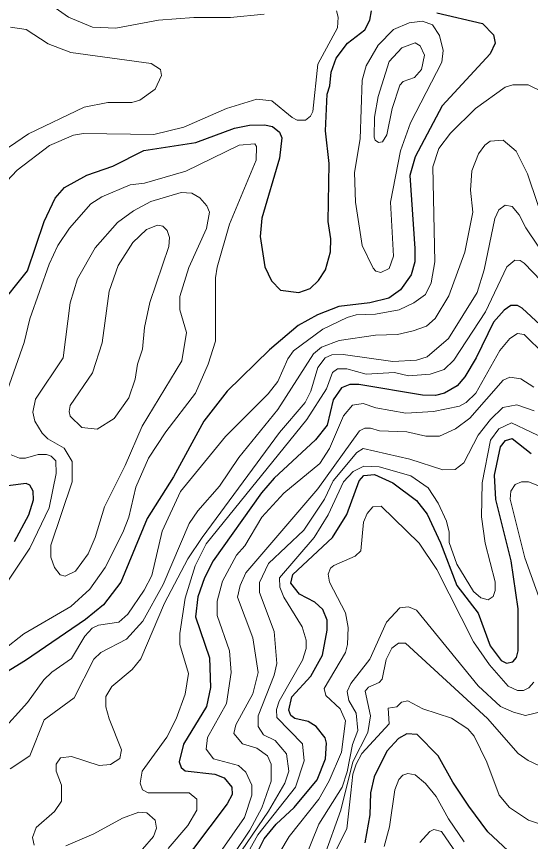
# Model space of a CAD drawing. Extents: x 577 to 602.9, y 7483.8 to 7511.6.
# Drawn here: x 582.841 to 583.765, y 7486.258 to 7487.741 of the extents above; entities that cross this region are included whole.
import ezdxf

# ---------------------------------------------------------------- set-up
doc = ezdxf.new("R2010")
doc.units = 0
doc.header["$LTSCALE"] = 0.032
doc.layers.add('1', color=7, linetype='Continuous', lineweight=25)
doc.layers.add('2', color=7, linetype='Continuous', lineweight=13)

msp = doc.modelspace()

# ---------------------------------------------------------------- linework, layer by layer
at = {"layer": '1'}
for points in [[(582.8058, 7487.2157), (582.8607, 7487.2841), (582.8909, 7487.3724), (582.9108, 7487.4145), (582.9275, 7487.4336), (582.9673, 7487.4559), (583.0142, 7487.4718), (583.0698, 7487.5004), (583.1637, 7487.5147), (583.2328, 7487.5402), (583.2599, 7487.5457), (583.2869, 7487.5465), (583.3012, 7487.5433), (583.314, 7487.533), (583.3179, 7487.5227), (583.314, 7487.4861), (583.2821, 7487.3787), (583.279, 7487.3453), (583.2877, 7487.2913), (583.2996, 7487.2658), (583.3155, 7487.2491), (583.3489, 7487.2452), (583.3688, 7487.2523), (583.3839, 7487.2666), (583.3967, 7487.2857), (583.4054, 7487.3183), (583.4062, 7487.3414), (583.4014, 7487.3724), (583.403, 7487.4765), (583.3967, 7487.5354), (583.3998, 7487.6014), (583.4046, 7487.6165), (583.407, 7487.6411), (583.4157, 7487.6658), (583.4364, 7487.6928), (583.4674, 7487.7167), (583.4762, 7487.7342), (583.4794, 7487.7509)], [(583.597, 7487.7477), (583.6789, 7487.7286), (583.6988, 7487.7079), (583.702, 7487.6928), (583.6925, 7487.6738), (583.6066, 7487.5807), (583.5581, 7487.4885), (583.5485, 7487.4551), (583.5573, 7487.3239), (583.5573, 7487.3), (583.5509, 7487.277), (583.5318, 7487.2499), (583.5104, 7487.2348), (583.4762, 7487.2261), (583.4205, 7487.2197), (583.3823, 7487.2046), (583.3474, 7487.1855), (583.2957, 7487.1418), (583.2201, 7487.0678), (583.178, 7487.0138), (583.1231, 7486.9136), (583.0762, 7486.8388), (583.0285, 7486.7243), (582.9975, 7486.6838), (582.9649, 7486.6575), (582.8575, 7486.5836), (582.8066, 7486.5533)], [(583.799, 7487.172), (583.7505, 7487.2165), (583.7418, 7487.2213), (583.7298, 7487.2213), (583.7179, 7487.2133), (583.6988, 7487.1919), (583.6678, 7487.1275), (583.6471, 7487.0933), (583.6336, 7487.0774), (583.6106, 7487.0639), (583.5947, 7487.0599), (583.5708, 7487.0607), (583.4563, 7487.0798), (583.4404, 7487.0798), (583.4253, 7487.0734), (583.4102, 7487.0519), (583.3998, 7487.0066), (583.3784, 7486.9804), (583.3044, 7486.9112), (583.2814, 7486.8849), (583.1947, 7486.7625), (583.1788, 7486.7323), (583.1668, 7486.6981), (583.1629, 7486.6623), (583.1883, 7486.5883), (583.1899, 7486.5351), (583.1827, 7486.5009), (583.1414, 7486.4333), (583.1334, 7486.4015), (583.1374, 7486.3911), (583.1446, 7486.3856), (583.1979, 7486.3792), (583.2146, 7486.3728), (583.2281, 7486.3561), (583.2289, 7486.3426), (583.2201, 7486.3259), (583.1279, 7486.2043)], [(583.5605, 7486.8714), (583.5795, 7486.8468), (583.6034, 7486.7951), (583.6328, 7486.7187), (583.671, 7486.6686), (583.6925, 7486.6098), (583.7123, 7486.5836), (583.7219, 7486.5788), (583.7338, 7486.5812), (583.7402, 7486.5891), (583.7433, 7486.6011), (583.7433, 7486.6766), (583.7306, 7486.7625), (583.7028, 7486.873), (583.7004, 7486.9167), (583.7115, 7486.9676), (583.7203, 7486.9788), (583.7322, 7486.9827), (583.7664, 7486.9557)], [(583.2757, 7486.2417), (583.2865, 7486.2629), (583.3077, 7486.2896), (583.3401, 7486.3192), (583.3815, 7486.3689), (583.3967, 7486.407), (583.3982, 7486.4349), (583.3959, 7486.4444), (583.38, 7486.4651), (583.3656, 7486.4738), (583.3418, 7486.4794), (583.3346, 7486.485), (583.3307, 7486.4945), (583.3362, 7486.5184), (583.3704, 7486.5557), (583.3911, 7486.5931), (583.3998, 7486.6384), (583.3998, 7486.6559), (583.3919, 7486.675), (583.3776, 7486.6885), (583.3497, 7486.7028), (583.3346, 7486.7227), (583.3377, 7486.7383), (583.4094, 7486.8046), (583.4348, 7486.846), (583.4571, 7486.9064), (583.4658, 7486.9159), (583.485, 7486.9178), (583.5175, 7486.9032), (583.5605, 7486.8714)], [(582.8376, 7486.7975), (582.8631, 7486.8452), (582.8718, 7486.8722), (582.871, 7486.8881), (582.8647, 7486.8985), (582.8583, 7486.9016), (582.8257, 7486.8977)], [(583.7251, 7486.2416), (583.6885, 7486.2758), (583.6543, 7486.322), (583.6257, 7486.3649), (583.5994, 7486.4126), (583.5613, 7486.4508), (583.543, 7486.4516), (583.5279, 7486.4436), (583.5072, 7486.4206), (583.4841, 7486.3744), (583.4778, 7486.3458), (583.4762, 7486.306), (583.4674, 7486.256)]]:
    msp.add_lwpolyline(points, dxfattribs=at)
at = {"layer": '2'}
for points in [[(582.8424, 7487.805), (582.9347, 7487.7398), (582.9776, 7487.7215), (583.0197, 7487.7199), (583.0961, 7487.7342), (583.1597, 7487.739), (583.2257, 7487.739), (583.2861, 7487.7453)], [(583.4165, 7487.7509), (583.4197, 7487.7398), (583.4181, 7487.7207), (583.3831, 7487.6555), (583.3736, 7487.5704), (583.3696, 7487.5616), (583.3609, 7487.5545), (583.3458, 7487.5545), (583.337, 7487.5592), (583.3004, 7487.5895), (583.2734, 7487.5926), (583.2185, 7487.5759), (583.1422, 7487.5418), (583.0881, 7487.529), (582.9617, 7487.5306), (582.9434, 7487.5274), (582.9005, 7487.5091), (582.8424, 7487.4646), (582.805, 7487.4257)], [(582.8305, 7487.7215), (582.8583, 7487.7175), (582.8981, 7487.692), (582.9386, 7487.6761), (583.0834, 7487.6563), (583.1001, 7487.6459), (583.1016, 7487.6348), (583.0905, 7487.6101), (583.0627, 7487.5903), (583.0484, 7487.5863), (583.0054, 7487.5863), (582.9625, 7487.5783), (582.8623, 7487.5298), (582.8035, 7487.4901)], [(582.8106, 7486.4532), (582.8607, 7486.508), (582.8901, 7486.5486), (582.9044, 7486.5629), (582.9402, 7486.5875), (582.9641, 7486.6273), (582.9768, 7486.6416), (582.9887, 7486.6472), (583.0253, 7486.6527), (583.0412, 7486.6671), (583.0706, 7486.71), (583.0841, 7486.7362), (583.1032, 7486.8158), (583.1358, 7486.8873), (583.2169, 7486.9859), (583.2933, 7487.0631), (583.3108, 7487.0853), (583.3291, 7487.1259), (583.3394, 7487.1402), (583.3919, 7487.1792), (583.4356, 7487.1998), (583.4515, 7487.2046), (583.4865, 7487.2062), (583.5294, 7487.2141), (583.5557, 7487.2261), (583.5764, 7487.2412), (583.5867, 7487.2626), (583.5931, 7487.3), (583.5899, 7487.471), (583.6002, 7487.5036), (583.6217, 7487.5314), (583.6662, 7487.5759), (583.7195, 7487.6141), (583.7338, 7487.6181), (583.7608, 7487.6181), (583.7871, 7487.6054)], [(582.8297, 7486.3887), (582.8647, 7486.4126), (582.8909, 7486.477), (582.945, 7486.5168), (582.98, 7486.5859), (582.9927, 7486.5979), (583.0388, 7486.6217), (583.0682, 7486.6543), (583.1048, 7486.7203), (583.1517, 7486.8301), (583.1668, 7486.8523), (583.2058, 7486.8969), (583.2408, 7486.9486), (583.3108, 7487.0344), (583.3752, 7487.1346), (583.3895, 7487.1465), (583.4213, 7487.1585), (583.4865, 7487.168), (583.5263, 7487.1696), (583.5541, 7487.176), (583.578, 7487.1847), (583.5939, 7487.1982), (583.6185, 7487.2388), (583.6471, 7487.3175), (583.6614, 7487.3891), (583.6575, 7487.4288), (583.6599, 7487.4638), (583.6718, 7487.494), (583.6829, 7487.5099), (583.6925, 7487.5171), (583.7163, 7487.5187), (583.7394, 7487.4988), (583.76, 7487.4583), (583.7958, 7487.3517)], [(582.817, 7487.0479), (582.8551, 7487.1553), (582.8647, 7487.1974), (582.8997, 7487.296), (582.9156, 7487.3294), (582.9362, 7487.3605), (582.9744, 7487.4042), (582.9943, 7487.4169), (583.0452, 7487.4384), (583.0714, 7487.4416), (583.1454, 7487.463), (583.2416, 7487.5099), (583.2694, 7487.5123), (583.2726, 7487.5076), (583.2718, 7487.4829), (583.2241, 7487.3676), (583.2018, 7487.2905), (583.1987, 7487.2714), (583.1987, 7487.1577), (583.1859, 7487.1163), (583.1629, 7487.0639), (583.1096, 7486.9947), (583.0786, 7486.947), (583.0555, 7486.8953), (583.0428, 7486.8412), (583.0325, 7486.8134), (583.0007, 7486.7506), (582.9728, 7486.7116), (582.9386, 7486.6806), (582.8543, 7486.6313), (582.8178, 7486.6026)], [(583.826, 7487.2587), (583.7569, 7487.3612), (583.7449, 7487.3843), (583.7322, 7487.3994), (583.7195, 7487.4018), (583.7084, 7487.3938), (583.7012, 7487.3779), (583.6821, 7487.2857), (583.6694, 7487.2452), (583.6177, 7487.1625), (583.5795, 7487.1291), (583.5605, 7487.1235), (583.5175, 7487.1211), (583.4285, 7487.1338), (583.4078, 7487.133), (583.3959, 7487.1275), (583.3831, 7487.11), (583.3704, 7487.0678), (583.3601, 7487.0472), (583.314, 7486.9931), (583.1748, 7486.8046), (583.1494, 7486.7665), (583.1072, 7486.6869), (583.0643, 7486.5867), (583.0492, 7486.5677), (583.0126, 7486.5366), (583.0014, 7486.5192), (583.0014, 7486.5001), (583.0078, 7486.4786), (583.0301, 7486.4229), (583.0269, 7486.4078), (583.0102, 7486.3967), (582.9895, 7486.3951), (582.9402, 7486.411), (582.9203, 7486.4086), (582.9124, 7486.3975), (582.9124, 7486.3848), (582.9219, 7486.3593), (582.9219, 7486.3307), (582.9092, 7486.3124), (582.8766, 7486.2838), (582.8695, 7486.2655), (582.8726, 7486.252)], [(583.1136, 7486.2456), (583.1494, 7486.287), (583.1653, 7486.3148), (583.1653, 7486.3347), (583.1517, 7486.3458), (583.0778, 7486.3458), (583.0674, 7486.3514), (583.0635, 7486.3633), (583.0667, 7486.3848), (583.1112, 7486.446), (583.1279, 7486.4786), (583.1446, 7486.5231), (583.1501, 7486.5605), (583.135, 7486.6122), (583.135, 7486.6321), (583.1446, 7486.6957), (583.1621, 7486.7537), (583.182, 7486.7935), (583.3633, 7487.0169), (583.3982, 7487.0718), (583.4094, 7487.1012), (583.4181, 7487.1076), (583.4348, 7487.1076), (583.4698, 7487.098), (583.5207, 7487.1012), (583.5461, 7487.0949), (583.5851, 7487.098), (583.6098, 7487.1068), (583.6273, 7487.1235), (583.6845, 7487.2102), (583.7227, 7487.2913), (583.737, 7487.3032), (583.7465, 7487.3024), (583.7537, 7487.2976), (583.8308, 7487.2181)], [(583.2066, 7486.2377), (583.2511, 7486.3013), (583.2639, 7486.3418), (583.2639, 7486.3593), (583.2535, 7486.3832), (583.24, 7486.3951), (583.1955, 7486.407), (583.182, 7486.4245), (583.1843, 7486.4452), (583.2185, 7486.5064), (583.2273, 7486.5621), (583.2241, 7486.6011), (583.2018, 7486.6647), (583.2018, 7486.6901), (583.2114, 7486.7259), (583.2368, 7486.7728), (583.2519, 7486.7895), (583.2821, 7486.8412), (583.3219, 7486.8841), (583.3863, 7486.9374), (583.4038, 7486.9645), (583.4293, 7487.0233), (583.4452, 7487.0424), (583.4642, 7487.0456), (583.4873, 7487.0376), (583.5414, 7487.0281), (583.5907, 7487.0312), (583.6376, 7487.0408), (583.6495, 7487.0472), (583.667, 7487.0639), (583.71, 7487.141), (583.7282, 7487.1625), (583.7418, 7487.1712), (583.7537, 7487.1696), (583.7903, 7487.1338)], [(583.6018, 7486.9867), (583.6304, 7487.0002), (583.6559, 7487.0193), (583.7163, 7487.0877), (583.7282, 7487.0925), (583.7481, 7487.0901), (583.7712, 7487.075)], [(583.772, 7487.032), (583.741, 7487.0432), (583.7155, 7487.0384), (583.6933, 7487.0169), (583.671, 7486.9883), (583.6455, 7486.939), (583.6296, 7486.9271), (583.6074, 7486.9263), (583.5485, 7486.9454), (583.4642, 7486.9645), (583.4531, 7486.9573), (583.4102, 7486.9064), (583.3951, 7486.8738), (583.3577, 7486.8181), (583.2941, 7486.7577), (583.2782, 7486.7235), (583.2782, 7486.706), (583.3044, 7486.636), (583.3092, 7486.578), (583.3044, 7486.5573), (583.2758, 7486.4842), (583.2758, 7486.4651), (583.2853, 7486.45), (583.306, 7486.4396), (583.3267, 7486.4158), (583.3307, 7486.3848), (583.3235, 7486.3633), (583.2943, 7486.313), (583.2266, 7486.2135)], [(583.2289, 7486.2313), (583.2607, 7486.279), (583.2821, 7486.3188), (583.2988, 7486.3665), (583.2988, 7486.3975), (583.2925, 7486.4126), (583.2734, 7486.4261), (583.2472, 7486.4341), (583.2321, 7486.4524), (583.2352, 7486.4683), (583.2662, 7486.5239), (583.2758, 7486.5621), (583.2662, 7486.6241), (583.2384, 7486.6973), (583.2432, 7486.7187), (583.2535, 7486.741), (583.3831, 7486.8921), (583.4579, 7486.9963), (583.4674, 7487.001), (583.4778, 7487.001), (583.4937, 7486.9963), (583.543, 7486.9947), (583.5772, 7486.9867), (583.6018, 7486.9867)], [(583.6837, 7486.7943), (583.6773, 7486.842), (583.6781, 7486.9032), (583.6933, 7486.9796), (583.7084, 7487.0002), (583.7314, 7487.0106), (583.8372, 7486.9605)], [(582.8217, 7486.7211), (582.8647, 7486.7855), (582.8997, 7486.8579), (582.9124, 7486.9199), (582.9116, 7486.9422), (582.9036, 7486.9509), (582.8949, 7486.9541), (582.8798, 7486.9541), (582.8575, 7486.947), (582.8464, 7486.947), (582.8313, 7486.9533)], [(583.2495, 7486.2241), (583.275, 7486.2703), (583.3426, 7486.3561), (583.3585, 7486.4031), (583.3553, 7486.4341), (583.3092, 7486.481), (583.3084, 7486.4953), (583.3132, 7486.5104), (583.3553, 7486.5844), (583.3617, 7486.605), (583.3617, 7486.6201), (583.3545, 7486.644), (583.3219, 7486.6973), (583.3147, 7486.7156), (583.314, 7486.7323), (583.376, 7486.8046), (583.4014, 7486.8452), (583.4293, 7486.9048), (583.4467, 7486.9231), (583.4658, 7486.9326), (583.4929, 7486.9319), (583.5501, 7486.9152), (583.5811, 7486.8937), (583.5994, 7486.8666), (583.6145, 7486.834), (583.6193, 7486.8142), (583.6193, 7486.7959), (583.6328, 7486.7569), (583.663, 7486.7076), (583.6758, 7486.6965), (583.6893, 7486.6925), (583.698, 7486.6989), (583.702, 7486.7092), (583.702, 7486.7251), (583.6837, 7486.7943)], [(583.8117, 7486.8849), (583.7616, 7486.9048), (583.7489, 7486.9048), (583.7378, 7486.9), (583.7298, 7486.8881), (583.729, 7486.8738), (583.7553, 7486.768), (583.7863, 7486.6814)], [(583.7712, 7486.5446), (583.7624, 7486.5343), (583.7529, 7486.5295), (583.7418, 7486.5295), (583.7251, 7486.5374), (583.6917, 7486.5756), (583.663, 7486.617), (583.597, 7486.7474), (583.5652, 7486.7943), (583.4968, 7486.8611), (583.4817, 7486.8595), (583.4714, 7486.8476), (583.465, 7486.8325), (583.4603, 7486.7808), (583.4499, 7486.7712), (583.4118, 7486.7545), (583.4054, 7486.7498), (583.4014, 7486.7386), (583.4038, 7486.7243), (583.4324, 7486.6694), (583.4372, 7486.6432), (583.4364, 7486.6122), (583.4324, 7486.5979), (583.3943, 7486.5335), (583.3974, 7486.5207), (583.4229, 7486.4969)], [(583.3179, 7486.1247), (583.3847, 7486.2893), (583.4268, 7486.3557), (583.4357, 7486.3833), (583.4452, 7486.4325), (583.4547, 7486.4579), (583.4515, 7486.4889), (583.4388, 7486.512), (583.4356, 7486.5279), (583.442, 7486.5422), (583.4762, 7486.5859), (583.5064, 7486.6527), (583.5302, 7486.6782), (583.5461, 7486.6798), (583.5605, 7486.6742), (583.671, 7486.5382), (583.7115, 7486.5009), (583.7346, 7486.4905), (583.7561, 7486.485), (583.7911, 7486.4929)], [(583.8006, 7486.3856), (583.7608, 7486.4039), (583.7433, 7486.4166), (583.6877, 7486.4794), (583.5406, 7486.6146), (583.5279, 7486.6146), (583.5159, 7486.6058), (583.5056, 7486.5852), (583.4984, 7486.5502), (583.4929, 7486.5438), (583.4738, 7486.5359), (583.4682, 7486.5287), (583.4778, 7486.4842), (583.473, 7486.454), (583.4459, 7486.4015), (583.4242, 7486.3148), (583.3935, 7486.2297)], [(583.7815, 7486.2901), (583.7616, 7486.2965), (583.7274, 7486.3196), (583.7092, 7486.3418), (583.6869, 7486.4007), (583.6638, 7486.4476), (583.6527, 7486.4611), (583.6233, 7486.4802), (583.5716, 7486.4969), (583.5446, 7486.5112), (583.5334, 7486.5088), (583.5247, 7486.5001), (583.5096, 7486.4977), (583.5112, 7486.4699), (583.4619, 7486.4166), (583.4517, 7486.3973), (583.446, 7486.3793), (583.4421, 7486.3459), (583.4348, 7486.2814), (583.407, 7486.2257)], [(583.4229, 7486.4969), (583.4324, 7486.4754), (583.4253, 7486.419), (583.403, 7486.3673), (583.3847, 7486.3347), (583.3314, 7486.2671), (583.3147, 7486.2393), (583.2988, 7486.2003), (583.2766, 7486.124), (583.2472, 7486.0675), (583.2281, 7486.0405), (583.2074, 7486.023), (583.0348, 7485.9037), (583.0062, 7485.8751), (582.9259, 7485.7677), (582.8774, 7485.72), (582.8512, 7485.7033), (582.8353, 7485.6818)], [(583.5024, 7486.2496), (583.512, 7486.2846), (583.5215, 7486.3514), (583.5287, 7486.3697), (583.5358, 7486.3776), (583.5446, 7486.3808), (583.5581, 7486.3784), (583.5764, 7486.3625), (583.5954, 7486.3394), (583.6177, 7486.2989), (583.6463, 7486.2575)], [(582.9299, 7486.2504), (582.98, 7486.2719), (583.0317, 7486.3005), (583.0611, 7486.3108), (583.0754, 7486.31), (583.0905, 7486.2965), (583.0929, 7486.2822), (583.0873, 7486.2671), (583.0674, 7486.2448)], [(583.6392, 7486.2265), (583.605, 7486.2766), (583.5915, 7486.2798), (583.5843, 7486.2766), (583.566, 7486.2567)]]:
    msp.add_lwpolyline(points, dxfattribs=at)
for points in [[(583.6018, 7487.7071), (583.6082, 7487.6801), (583.6058, 7487.6586), (583.5493, 7487.5497), (583.5318, 7487.4996), (583.5135, 7487.4074), (583.5191, 7487.3104), (583.5112, 7487.2881), (583.496, 7487.2809), (583.4873, 7487.2833), (583.4825, 7487.2889), (583.4627, 7487.3294), (583.4507, 7487.4074), (583.4491, 7487.4606), (583.4587, 7487.5211), (583.4627, 7487.6268), (583.4698, 7487.6523), (583.4913, 7487.6897), (583.5191, 7487.7175), (583.5469, 7487.7294), (583.5708, 7487.7326), (583.5891, 7487.7262)], [(583.5692, 7487.6459), (583.5565, 7487.6316), (583.5366, 7487.6244), (583.5302, 7487.6173), (583.5167, 7487.5759), (583.5072, 7487.5282), (583.4992, 7487.5155), (583.4921, 7487.5147), (583.4857, 7487.5187), (583.4841, 7487.5243), (583.4849, 7487.56), (583.4913, 7487.5974), (583.5112, 7487.6602), (583.5342, 7487.6849), (583.5581, 7487.6936), (583.5668, 7487.6881), (583.5748, 7487.6714)], [(582.9251, 7487.1275), (582.875, 7487.0535), (582.8702, 7487.0297), (582.8742, 7487.0138), (582.8869, 7486.9923), (582.8973, 7486.9819), (582.9267, 7486.9652), (582.941, 7486.9414), (582.941, 7486.9048), (582.9028, 7486.7911), (582.9028, 7486.7696), (582.9092, 7486.7506), (582.9195, 7486.7378), (582.9283, 7486.7354), (582.9474, 7486.7442), (582.9696, 7486.7752), (582.9824, 7486.8046), (582.9991, 7486.8595), (583.0364, 7486.9342), (583.0667, 7487.005), (583.1382, 7487.1219), (583.147, 7487.1728), (583.135, 7487.2141), (583.135, 7487.238), (583.1509, 7487.2897), (583.1827, 7487.3597), (583.1883, 7487.3891), (583.1835, 7487.401), (583.1708, 7487.4153), (583.1565, 7487.4233), (583.1374, 7487.4249), (583.0826, 7487.4082), (583.0515, 7487.3915), (583.0229, 7487.3708), (582.9824, 7487.3255), (582.9506, 7487.2698), (582.9378, 7487.2261)], [(582.9951, 7487.1545), (582.9776, 7487.1004), (582.9378, 7487.0416), (582.9355, 7487.0312), (582.9378, 7487.0225), (582.9585, 7487.0026), (582.9863, 7486.9994), (583.0166, 7487.0185), (583.0428, 7487.0559), (583.0547, 7487.0893), (583.0587, 7487.1163), (583.0674, 7487.1434), (583.0714, 7487.1823), (583.081, 7487.2269), (583.1152, 7487.3278), (583.116, 7487.3438), (583.112, 7487.3565), (583.104, 7487.3644), (583.0945, 7487.366), (583.0746, 7487.3581), (583.05, 7487.335), (583.0237, 7487.2937), (583.0078, 7487.2475)]]:
    msp.add_lwpolyline(points, close=True, dxfattribs=at)

doc.saveas('drawing.dxf')
